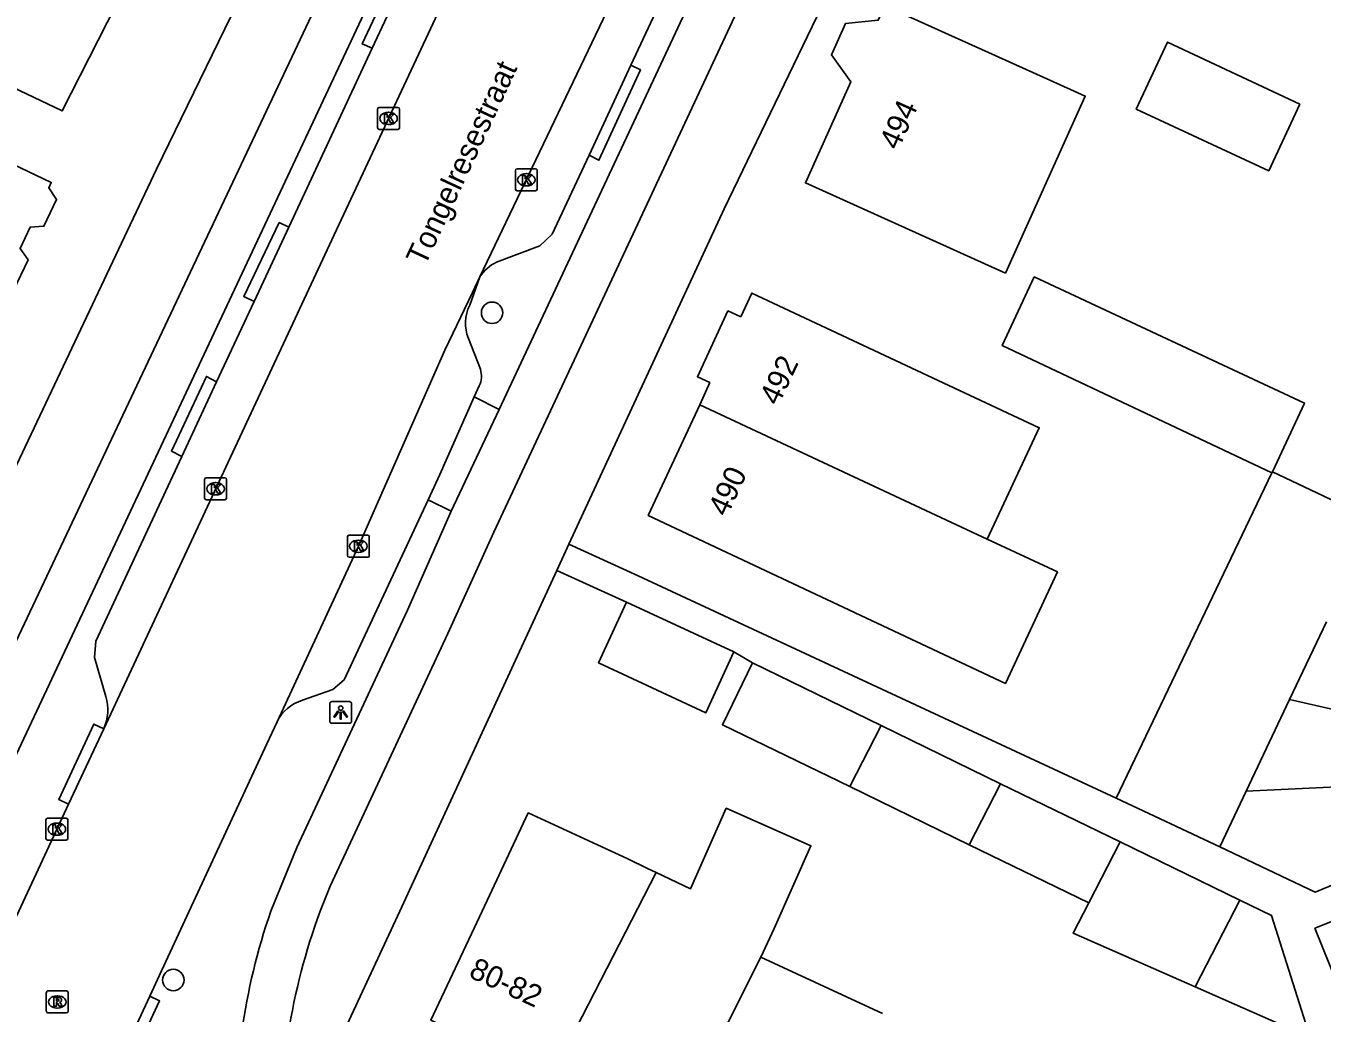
# Model space of a CAD drawing. Extents: x 162990 to 165007, y 383433 to 384336.
# Drawn here: x 163798.9 to 163858.1, y 383995.3 to 384040.4 of the extents above; entities that cross this region are included whole.
import ezdxf

# ---------------------------------------------------------------- set-up
doc = ezdxf.new("R2010")
doc.units = 0
for name, color, linetype in [('IMGEO_Boom', 7, 'Continuous'), ('IMGEO_Fietspad_open', 7, 'Continuous'), ('IMGEO_Kolk', 7, 'Continuous'), ('IMGEO_Lichtpunt', 7, 'Continuous'), ('IMGEO_Openbare_ruimte_label', 7, 'Continuous'), ('IMGEO_Pand', 7, 'Continuous'), ('IMGEO_Pand_nummerreeks', 7, 'Continuous'), ('IMGEO_Parkeervlak_open', 7, 'Continuous'), ('IMGEO_Rijbaan_lokaal_gesloten', 7, 'Continuous'), ('IMGEO_Rijbaan_lokaal_open', 7, 'Continuous'), ('IMGEO_Rioolput', 7, 'Continuous'), ('IMGEO_Voetpad_open', 7, 'Continuous')]:
    doc.layers.add(name, color=color, linetype=linetype)

msp = doc.modelspace()

# ---------------------------------------------------------------- linework, layer by layer
at = {"layer": 'IMGEO_Boom'}
for centre in [(163820.193, 384027.326), (163805.625, 383996.85)]:
    msp.add_circle(centre, 0.489, dxfattribs=at)
at = {"layer": 'IMGEO_Fietspad_open'}
for points in [[(163816.191, 384049.92), (163792.623, 384000.034), (163790.906, 383996.321), (163790.648, 383995.763)], [(163793.161, 383995.925), (163795.075, 384000), (163817.935, 384048.658)], [(163820.524, 384022.914), (163832.27, 384048.002)], [(163812.343, 384000), (163812.793, 384001.137), (163818.165, 384012.68), (163820.272, 384017.302), (163834.179, 384047.089)], [(163820.524, 384022.914), (163818.329, 384018.265)], [(163818.329, 384018.265), (163816.33, 384013.739), (163811.277, 384002.91), (163810.085, 384000)]]:
    msp.add_lwpolyline(points, dxfattribs=at)
for centre, radius, start, end in [((163837.437, 383990.503), 28.954, 160.85214, 172.09905), ((163839.32, 383989.957), 28.786, 159.58142, 171.13774)]:
    msp.add_arc(centre, radius, start, end, dxfattribs=at)
at = {"layer": 'IMGEO_Kolk'}
for p, q in [((163814.962, 384035.778), (163814.962, 384036.63)), ((163815.037, 384036.704), (163815.889, 384036.704)), ((163815.45, 384036.484), (163815.475, 384036.484)), ((163815.963, 384036.63), (163815.963, 384035.778)), ((163815.473, 384035.924), (163815.448, 384035.924)), ((163815.889, 384035.704), (163815.037, 384035.704)), ((163821.259, 384032.976), (163821.259, 384033.828)), ((163821.334, 384033.902), (163822.186, 384033.902)), ((163821.747, 384033.682), (163821.772, 384033.682)), ((163822.26, 384033.828), (163822.26, 384032.976)), ((163822.186, 384032.902), (163821.334, 384032.902)), ((163821.77, 384033.122), (163821.745, 384033.122)), ((163807.132, 384019.788), (163807.984, 384019.788)), ((163807.057, 384018.862), (163807.057, 384019.714)), ((163807.545, 384019.568), (163807.57, 384019.568)), ((163808.058, 384019.714), (163808.058, 384018.862)), ((163807.984, 384018.788), (163807.132, 384018.788)), ((163807.568, 384019.008), (163807.543, 384019.008)), ((163813.583, 384016.236), (163813.583, 384017.088)), ((163813.658, 384017.162), (163814.51, 384017.162)), ((163814.071, 384016.942), (163814.096, 384016.942)), ((163814.584, 384017.088), (163814.584, 384016.236)), ((163814.094, 384016.382), (163814.069, 384016.382)), ((163814.51, 384016.162), (163813.658, 384016.162)), ((163799.803, 384003.314), (163799.803, 384004.166)), ((163799.878, 384004.24), (163800.73, 384004.24)), ((163800.291, 384004.02), (163800.316, 384004.02)), ((163800.804, 384004.166), (163800.804, 384003.314)), ((163800.73, 384003.24), (163799.878, 384003.24)), ((163800.314, 384003.46), (163800.289, 384003.46))]:
    msp.add_line(p, q, dxfattribs=at)
for points in [[(163814.962, 384035.778), (163814.962, 384036.63)], [(163815.037, 384036.704), (163815.889, 384036.704)], [(163815.283, 384036.404), (163815.406, 384036.404), (163815.406, 384036.253), (163815.536, 384036.404), (163815.7, 384036.404), (163815.554, 384036.253), (163815.707, 384036.004), (163815.555, 384036.004), (163815.47, 384036.168), (163815.406, 384036.101), (163815.406, 384036.004), (163815.283, 384036.004), (163815.283, 384036.404)], [(163815.963, 384036.63), (163815.963, 384035.778)], [(163815.889, 384035.704), (163815.037, 384035.704)], [(163821.259, 384032.976), (163821.259, 384033.828)], [(163821.334, 384033.902), (163822.186, 384033.902)], [(163821.58, 384033.602), (163821.703, 384033.602), (163821.703, 384033.451), (163821.833, 384033.602), (163821.997, 384033.602), (163821.851, 384033.451), (163822.004, 384033.202), (163821.852, 384033.202), (163821.767, 384033.366), (163821.703, 384033.299), (163821.703, 384033.202), (163821.58, 384033.202), (163821.58, 384033.602)], [(163822.26, 384033.828), (163822.26, 384032.976)], [(163822.186, 384032.902), (163821.334, 384032.902)], [(163807.132, 384019.788), (163807.984, 384019.788)], [(163807.057, 384018.862), (163807.057, 384019.714)], [(163807.378, 384019.488), (163807.501, 384019.488), (163807.501, 384019.337), (163807.631, 384019.488), (163807.795, 384019.488), (163807.649, 384019.337), (163807.802, 384019.088), (163807.65, 384019.088), (163807.565, 384019.252), (163807.501, 384019.185), (163807.501, 384019.088), (163807.378, 384019.088), (163807.378, 384019.488)], [(163808.058, 384019.714), (163808.058, 384018.862)], [(163807.984, 384018.788), (163807.132, 384018.788)], [(163813.583, 384016.236), (163813.583, 384017.088)], [(163813.658, 384017.162), (163814.51, 384017.162)], [(163813.904, 384016.862), (163814.027, 384016.862), (163814.027, 384016.711), (163814.157, 384016.862), (163814.321, 384016.862), (163814.175, 384016.711), (163814.328, 384016.462), (163814.176, 384016.462), (163814.091, 384016.626), (163814.027, 384016.559), (163814.027, 384016.462), (163813.904, 384016.462), (163813.904, 384016.862)], [(163814.584, 384017.088), (163814.584, 384016.236)], [(163814.51, 384016.162), (163813.658, 384016.162)], [(163799.803, 384003.314), (163799.803, 384004.166)], [(163799.878, 384004.24), (163800.73, 384004.24)], [(163800.124, 384003.94), (163800.247, 384003.94), (163800.247, 384003.789), (163800.377, 384003.94), (163800.541, 384003.94), (163800.395, 384003.789), (163800.548, 384003.54), (163800.396, 384003.54), (163800.311, 384003.704), (163800.247, 384003.637), (163800.247, 384003.54), (163800.124, 384003.54), (163800.124, 384003.94)], [(163800.804, 384004.166), (163800.804, 384003.314)], [(163800.73, 384003.24), (163799.878, 384003.24)]]:
    msp.add_lwpolyline(points, dxfattribs=at)
for centre, start, end in [((163815.039, 384036.628), 91.55205, 178.44795), ((163815.039, 384036.628), 91.55205, 178.44795), ((163815.887, 384036.628), 1.55205, 88.44795), ((163815.887, 384036.628), 1.55205, 88.44795), ((163815.039, 384035.78), 181.55205, 268.44795), ((163815.039, 384035.78), 181.55205, 268.44795), ((163815.887, 384035.78), 271.55205, 358.44795), ((163815.887, 384035.78), 271.55205, 358.44795), ((163821.336, 384033.826), 91.55205, 178.44795), ((163821.336, 384033.826), 91.55205, 178.44795), ((163822.184, 384033.826), 1.55205, 88.44795), ((163822.184, 384033.826), 1.55205, 88.44795), ((163821.336, 384032.978), 181.55205, 268.44795), ((163821.336, 384032.978), 181.55205, 268.44795), ((163822.184, 384032.978), 271.55205, 358.44795), ((163822.184, 384032.978), 271.55205, 358.44795), ((163807.134, 384019.712), 91.55205, 178.44795), ((163807.134, 384019.712), 91.55205, 178.44795), ((163807.982, 384019.712), 1.55205, 88.44795), ((163807.982, 384019.712), 1.55205, 88.44795), ((163807.134, 384018.864), 181.55205, 268.44795), ((163807.134, 384018.864), 181.55205, 268.44795), ((163807.982, 384018.864), 271.55205, 358.44795), ((163807.982, 384018.864), 271.55205, 358.44795), ((163813.66, 384017.086), 91.55205, 178.44795), ((163813.66, 384017.086), 91.55205, 178.44795), ((163814.508, 384017.086), 1.55205, 88.44795), ((163814.508, 384017.086), 1.55205, 88.44795), ((163813.66, 384016.238), 181.55205, 268.44795), ((163813.66, 384016.238), 181.55205, 268.44795), ((163814.508, 384016.238), 271.55205, 358.44795), ((163814.508, 384016.238), 271.55205, 358.44795), ((163799.88, 384004.164), 91.55205, 178.44795), ((163799.88, 384004.164), 91.55205, 178.44795), ((163800.728, 384004.164), 1.55205, 88.44795), ((163800.728, 384004.164), 1.55205, 88.44795), ((163799.88, 384003.316), 181.55205, 268.44795), ((163799.88, 384003.316), 181.55205, 268.44795), ((163800.728, 384003.316), 271.55205, 358.44795), ((163800.728, 384003.316), 271.55205, 358.44795)]:
    msp.add_arc(centre, 0.0765, start, end, dxfattribs=at)
for centre, major_axis, ratio, start_param, end_param in [((163815.449, 384036.204), (-0.387, 0.002), 0.722429, 4.712389, 7.853982), ((163815.474, 384036.204), (-0.39, 0.002), 0.717154, 1.570796, 4.712389), ((163821.746, 384033.402), (-0.387, 0.002), 0.722429, 4.712389, 7.853982), ((163821.771, 384033.402), (-0.39, 0.002), 0.717154, 1.570796, 4.712389), ((163807.544, 384019.288), (-0.387, 0.002), 0.722429, 4.712389, 7.853982), ((163807.569, 384019.288), (-0.39, 0.002), 0.717154, 1.570796, 4.712389), ((163814.07, 384016.662), (-0.387, 0.002), 0.722429, 4.712389, 7.853982), ((163814.095, 384016.662), (-0.39, 0.002), 0.717154, 1.570796, 4.712389), ((163800.29, 384003.74), (-0.387, 0.002), 0.722429, 4.712389, 7.853982), ((163800.315, 384003.74), (-0.39, 0.002), 0.717154, 1.570796, 4.712389)]:
    msp.add_ellipse(centre, major_axis=major_axis, ratio=ratio, start_param=start_param, end_param=end_param, dxfattribs=at)
at = {"layer": 'IMGEO_Lichtpunt'}
for p, q in [((163812.777, 384009.476), (163812.777, 384008.669)), ((163812.777, 384009.476), (163812.777, 384008.669)), ((163813.679, 384009.571), (163812.871, 384009.571)), ((163813.679, 384009.571), (163812.871, 384009.571)), ((163813.773, 384008.669), (163813.773, 384009.476)), ((163813.773, 384008.669), (163813.773, 384009.476)), ((163812.871, 384008.575), (163813.679, 384008.575)), ((163812.871, 384008.575), (163813.679, 384008.575))]:
    msp.add_line(p, q, dxfattribs=at)
for points in [[(163813.151, 384009.14), (163813.19, 384009.112), (163813.002, 384008.85), (163812.964, 384008.877), (163813.151, 384009.14)], [(163813.363, 384009.112), (163813.401, 384009.139), (163813.588, 384008.877), (163813.549, 384008.849), (163813.363, 384009.112)], [(163813.253, 384009.092), (163813.3, 384009.092), (163813.3, 384008.77), (163813.253, 384008.77), (163813.253, 384009.092)]]:
    msp.add_lwpolyline(points, dxfattribs=at)
msp.add_circle((163813.276, 384009.274), 0.0994, dxfattribs=at)
for centre, start, end in [((163812.871, 384009.476), 90, 180), ((163812.871, 384009.476), 90, 180), ((163813.679, 384009.476), 0, 90), ((163813.679, 384009.476), 0, 90), ((163812.871, 384008.669), 180, 270), ((163812.871, 384008.669), 180, 270), ((163813.679, 384008.669), 270, 0), ((163813.679, 384008.669), 270, 360)]:
    msp.add_arc(centre, 0.0946, start, end, dxfattribs=at)
at = {"layer": 'IMGEO_Pand'}
for points in [[(163793.494, 384055.622), (163794.955, 384054.762), (163799.264, 384052.226), (163806.073, 384048.219), (163804.632, 384045.684), (163805.081, 384045.47), (163800.548, 384036.545), (163790.784, 384041.199), (163791.121, 384041.856), (163793.348, 384046.531), (163787.985, 384049.087), (163788.137, 384049.406), (163789.503, 384052.272), (163790.485, 384054.332), (163791.888, 384053.663), (163792.946, 384055.883), (163793.494, 384055.622)], [(163777.08, 384044.561), (163778.665, 384043.763), (163789.425, 384038.348), (163800.048, 384033.284), (163799.929, 384033.035), (163800.293, 384032.505), (163799.71, 384031.282), (163799.083, 384031.232), (163798.624, 384030.269), (163798.99, 384029.738), (163798.31, 384028.311), (163797.728, 384028.265), (163797.607, 384028.011), (163793.085, 384030.142), (163789.456, 384031.852), (163783.027, 384034.849), (163779.97, 384036.245), (163779.302, 384034.781)], [(163843.666, 384029.14), (163839.077, 384031.207), (163834.517, 384033.26), (163836.596, 384037.875), (163835.705, 384039.112), (163836.349, 384040.541), (163837.846, 384040.692), (163838.143, 384041.353), (163842.884, 384039.218), (163846.628, 384037.532), (163847.307, 384037.226), (163843.666, 384029.14)], [(163857.117, 384036.863), (163855.69, 384033.808), (163849.636, 384036.634), (163851.063, 384039.69), (163857.117, 384036.863)], [(163855.834, 384020.015), (163843.509, 384025.826), (163844.976, 384028.968), (163857.323, 384023.204), (163855.856, 384020.062)], [(163829.688, 384023.126), (163830.144, 384024.142), (163829.578, 384024.407), (163830.971, 384027.415), (163831.561, 384027.142), (163832.069, 384028.227), (163845.2, 384022.078), (163842.826, 384016.991)], [(163842.826, 384016.991), (163846.032, 384015.494), (163843.653, 384010.398), (163827.33, 384018.075), (163829.688, 384023.126)], [(163842.826, 384016.991), (163829.688, 384023.126)], [(163848.718, 384005.16), (163855.834, 384020.015)], [(163855.834, 384020.015), (163855.856, 384020.062)], [(163855.856, 384020.062), (163860.522, 384017.854)], [(163831.249, 384011.836), (163829.964, 384009.06), (163825.06, 384011.332), (163826.345, 384014.107)], [(163826.345, 384014.107), (163831.249, 384011.836)], [(163858.324, 384013.211), (163856.642, 384009.659)], [(163836.539, 384005.684), (163830.72, 384008.512), (163832.091, 384011.331)], [(163832.091, 384011.331), (163837.973, 384008.472)], [(163854.665, 384005.482), (163856.642, 384009.659)], [(163856.642, 384009.659), (163862.993, 384008.214)], [(163837.973, 384008.472), (163836.539, 384005.684)], [(163837.973, 384008.472), (163843.438, 384005.816)], [(163842.004, 384003.028), (163836.539, 384005.684)], [(163842.004, 384003.028), (163843.438, 384005.816)], [(163843.438, 384005.816), (163848.904, 384003.159)], [(163862.336, 384005.843), (163854.665, 384005.482)], [(163853.457, 384002.931), (163848.718, 384005.16)], [(163853.457, 384002.931), (163854.665, 384005.482)], [(163822.903, 383992.459), (163817.39, 383995.013), (163819.737, 384000), (163821.849, 384004.486), (163826.395, 384002.379), (163827.302, 384001.95), (163827.691, 384001.766)], [(163827.691, 384001.766), (163829.268, 384001.019), (163830.897, 384004.698), (163834.766, 384002.985), (163833.094, 383999.209), (163832.472, 383997.895)], [(163847.469, 384000.371), (163842.004, 384003.028)], [(163848.904, 384003.159), (163847.469, 384000.371)], [(163848.904, 384003.159), (163854.369, 384000.503)], [(163863.429, 384003.146), (163858.796, 384001.267), (163857.813, 384000.868), (163853.457, 384002.931)], [(163822.903, 383992.459), (163827.691, 384001.766)], [(163858.852, 383996.609), (163857.798, 383999.214), (163859.746, 384000), (163862.092, 384000.947)], [(163852.329, 383996.537), (163846.757, 383998.987), (163847.469, 384000.371)], [(163854.369, 384000.503), (163852.329, 383996.537)], [(163854.369, 384000.503), (163855.812, 383999.801), (163857.577, 383994.229)], [(163832.472, 383997.895), (163828.462, 383989.883)], [(163832.472, 383997.895), (163838.036, 383995.316)], [(163857.577, 383994.229), (163852.329, 383996.537)]]:
    msp.add_lwpolyline(points, dxfattribs=at)
at = {"layer": 'IMGEO_Parkeervlak_open'}
for points in [[(163829.933, 384045.903), (163826.542, 384038.633)], [(163814.719, 384039.418), (163810.899, 384031.234)], [(163824.628, 384034.528), (163822.947, 384030.923), (163822.374, 384030.391), (163820.396, 384029.644)], [(163819.638, 384028.968), (163819.173, 384027.669)], [(163809.317, 384027.845), (163807.601, 384024.168)], [(163819.113, 384026.159), (163819.661, 384024.747)], [(163819.604, 384023.988), (163819.379, 384023.487)], [(163806.013, 384020.767), (163802.078, 384012.335), (163802.021, 384011.578), (163802.539, 384009.808)], [(163811.526, 384009.626), (163812.909, 384010.126), (163813.437, 384010.562), (163817.271, 384018.783)]]:
    msp.add_lwpolyline(points, dxfattribs=at)
for centre, radius, start, end in [((163821.256, 384027.916), 1.93, 116.47057, 146.98391), ((163820.777, 384026.849), 1.801, 152.92186, 202.52723), ((163818.703, 384024.437), 1.007, 333.49417, 17.91626), ((163800.512, 384009.19), 2.119, 336.01003, 16.94825), ((163812.075, 384007.803), 1.904, 106.76369, 153.65128)]:
    msp.add_arc(centre, radius, start, end, dxfattribs=at)
at = {"layer": 'IMGEO_Rijbaan_lokaal_gesloten'}
for points in [[(163829.045, 384048.727), (163827.836, 384046.102), (163819.638, 384028.968)], [(163802.448, 384008.329), (163813.086, 384031.118), (163818.809, 384043.365)], [(163819.638, 384028.968), (163819.298, 384028.258), (163818.038, 384025.625), (163814.083, 384016.662), (163810.369, 384008.648)], [(163804.546, 383996.107), (163804.992, 383997.067), (163806.354, 384000), (163809.9, 384007.636), (163810.369, 384008.648)], [(163802.448, 384008.329), (163800.841, 384004.887)], [(163798.17, 383999.161), (163798.56, 384000), (163800.841, 384004.887)], [(163804.546, 383996.107), (163795.615, 383976.916)]]:
    msp.add_lwpolyline(points, dxfattribs=at)
at = {"layer": 'IMGEO_Rijbaan_lokaal_open'}
msp.add_lwpolyline([(163801.998, 383989.448), (163804.999, 383995.897), (163804.546, 383996.107)], dxfattribs=at)
at = {"layer": 'IMGEO_Rioolput'}
for p, q in [((163799.822, 383995.424), (163799.822, 383996.276)), ((163799.897, 383996.35), (163800.749, 383996.35)), ((163800.31, 383996.13), (163800.335, 383996.13)), ((163800.823, 383996.276), (163800.823, 383995.424)), ((163800.333, 383995.57), (163800.308, 383995.57)), ((163800.749, 383995.35), (163799.897, 383995.35))]:
    msp.add_line(p, q, dxfattribs=at)
for points in [[(163799.822, 383995.424), (163799.822, 383996.276)], [(163799.897, 383996.35), (163800.749, 383996.35)], [(163800.823, 383996.276), (163800.823, 383995.424)], [(163800.411, 383996.048), (163800.159, 383996.05), (163800.159, 383995.65)], [(163800.159, 383995.65), (163800.283, 383995.65), (163800.283, 383995.812), (163800.294, 383995.812)], [(163800.337, 383995.969), (163800.283, 383995.969), (163800.283, 383995.888)], [(163800.283, 383995.888), (163800.335, 383995.888)], [(163800.341, 383995.783), (163800.412, 383995.65), (163800.552, 383995.65), (163800.487, 383995.776)], [(163800.749, 383995.35), (163799.897, 383995.35)]]:
    msp.add_lwpolyline(points, dxfattribs=at)
for centre, radius, start, end in [((163799.899, 383996.274), 0.0765, 91.55205, 178.44795), ((163799.899, 383996.274), 0.0765, 91.55205, 178.44795), ((163800.747, 383996.274), 0.0765, 1.55205, 88.44795), ((163800.747, 383996.274), 0.0765, 1.55205, 88.44795), ((163800.293, 383995.759), 0.0533, 26.02933, 88.69889), ((163800.319, 383996.077), 0.19, 274.7715, 282.96867), ((163800.343, 383995.873), 0.0964, 77.00612, 93.18647), ((163800.357, 383995.93), 0.0378, 276.66336, 79.67722), ((163800.41, 383995.938), 0.109, 350.36119, 89.41601), ((163800.408, 383995.938), 0.112, 277.58423, 350.98172), ((163800.392, 383995.723), 0.108, 29.51342, 73.79051), ((163799.899, 383995.426), 0.0765, 181.55205, 268.44795), ((163799.899, 383995.426), 0.0765, 181.55205, 268.44795), ((163800.747, 383995.426), 0.0765, 271.55205, 358.44795), ((163800.747, 383995.426), 0.0765, 271.55205, 358.44795)]:
    msp.add_arc(centre, radius, start, end, dxfattribs=at)
for centre, major_axis, ratio, start_param, end_param in [((163800.309, 383995.85), (-0.387, 0.002), 0.722429, 4.712389, 7.853982), ((163800.334, 383995.85), (-0.39, 0.002), 0.717154, 1.570796, 4.712389)]:
    msp.add_ellipse(centre, major_axis=major_axis, ratio=ratio, start_param=start_param, end_param=end_param, dxfattribs=at)
at = {"layer": 'IMGEO_Voetpad_open'}
for points in [[(163842.579, 384067.157), (163841.041, 384064.396), (163840.91, 384064.16), (163844.414, 384062.211), (163843.746, 384060.938), (163844.546, 384060.544), (163830.801, 384032.07), (163823.703, 384016.761)], [(163788.336, 383997.923), (163789.265, 384000), (163796.988, 384017.276), (163804.861, 384033.884), (163809.104, 384042.631), (163809.212, 384042.588), (163810.741, 384045.3), (163810.967, 384045.208), (163817.775, 384059.146), (163818.285, 384059.918)], [(163814.719, 384039.418), (163814.261, 384039.607), (163815.852, 384043.021), (163816.314, 384042.836)], [(163816.314, 384042.836), (163814.719, 384039.418)], [(163824.628, 384034.528), (163826.542, 384038.633)], [(163826.542, 384038.633), (163826.98, 384038.417), (163825.075, 384034.294), (163824.628, 384034.528)], [(163809.317, 384027.845), (163808.844, 384028.064), (163810.466, 384031.444), (163810.899, 384031.234)], [(163810.899, 384031.234), (163809.317, 384027.845)], [(163806.013, 384020.767), (163805.54, 384021.011), (163807.139, 384024.418), (163807.601, 384024.168)], [(163807.601, 384024.168), (163806.013, 384020.767)], [(163817.271, 384018.783), (163817.807, 384019.933), (163819.379, 384023.487)], [(163819.379, 384023.487), (163820.524, 384022.914)], [(163818.329, 384018.265), (163817.271, 384018.783)], [(163823.703, 384016.761), (163823.148, 384015.557)], [(163823.703, 384016.761), (163826.878, 384015.309), (163848.718, 384005.16)], [(163823.148, 384015.557), (163815.972, 384000), (163813.362, 383994.356)], [(163826.345, 384014.107), (163823.148, 384015.557)], [(163832.091, 384011.331), (163831.249, 384011.836)], [(163800.841, 384004.887), (163800.388, 384005.098), (163801.995, 384008.54), (163802.448, 384008.329)]]:
    msp.add_lwpolyline(points, dxfattribs=at)

# ---------------------------------------------------------------- texts
at = {"layer": 'IMGEO_Openbare_ruimte_label'}
msp.add_text('Tongelresestraat', height=1, rotation=65.02467, dxfattribs=at).set_placement((163817.128, 384029.419))
at = {"layer": 'IMGEO_Pand_nummerreeks'}
for s, rotation, p in [('494', 65.86564, (163838.761, 384034.708)), ('492', 64.69399, (163833.274, 384023.04)), ('490', 65.18541, (163830.93, 384017.967)), ('80-82', 335.14684, (163819.076, 383997.009))]:
    msp.add_text(s, height=1, rotation=rotation, dxfattribs=at).set_placement(p)

doc.saveas('drawing.dxf')
